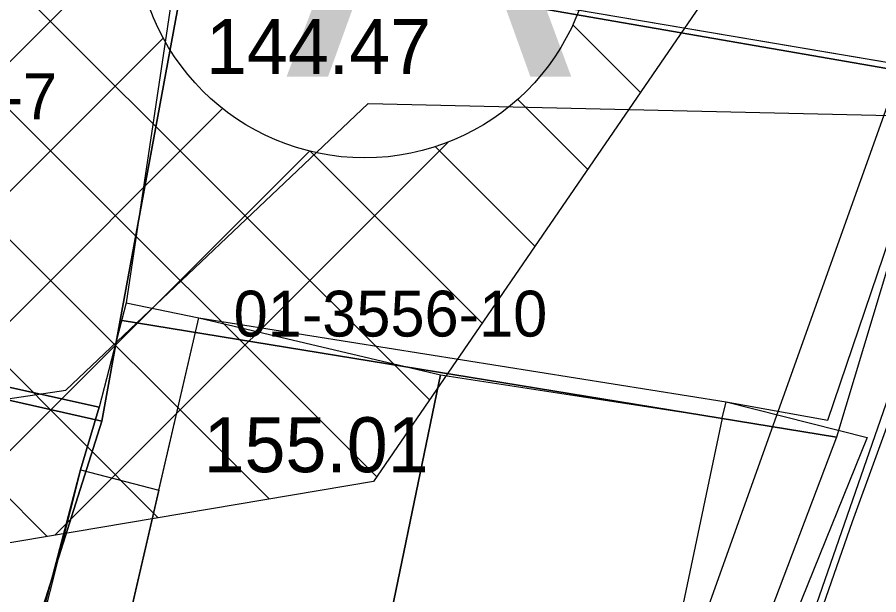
# Model space of a CAD drawing. Extents: x 419101 to 420177, y 4451541 to 4452254.
# Drawn here: x 420053.78 to 420072.57, y 4452169.1 to 4452181.7 of the extents above; entities that cross this region are included whole.
import ezdxf

# ---------------------------------------------------------------- set-up
doc = ezdxf.new("R2010")
doc.units = 0
for name, color, linetype in [('2_KADASTRO', 7, 'Continuous'), ('3_HALİHAZIR', 7, 'Continuous'), ('Level 10', 7, 'Continuous'), ('Level 15', 7, 'Continuous'), ('Level 28', 7, 'Continuous'), ('Level 30', 7, 'Continuous'), ('Level 62', 7, 'Continuous')]:
    doc.layers.add(name, color=color, linetype=linetype)

msp = doc.modelspace()

# ---------------------------------------------------------------- linework, layer by layer
at = {"layer": '2_KADASTRO'}
for points in [[(420047.583, 4452174.722), (420050.611, 4452191.658), (420050.727, 4452192.356), (420053.351, 4452191.792), (420058.562, 4452191.043), (420057.488, 4452183.056), (420056.024, 4452175.093), (420055.623, 4452172.888), (420048.501, 4452174.494)], [(420065.194, 4452181.895), (420066.497, 4452189.78), (420076.698, 4452188.115), (420073.996, 4452180.363)], [(420056.024, 4452175.093), (420057.488, 4452183.056), (420065.194, 4452181.895), (420073.996, 4452180.363), (420071.644, 4452172.538)], [(420054.346, 4452168.871), (420055.623, 4452172.888), (420056.024, 4452175.093), (420071.644, 4452172.538), (420068.723, 4452164.818)], [(420046.016, 4452163.251), (420048.501, 4452174.494), (420055.623, 4452172.888), (420054.346, 4452168.871), (420052.507, 4452161.421)]]:
    msp.add_lwpolyline(points, close=True, dxfattribs=at)
at = {"layer": '3_HALİHAZIR'}
for points in [[(420050.648, 4452192.262), (420050.771, 4452192.938), (420058.645, 4452191.7), (420058.606, 4452191.384), (420058, 4452187.414), (420057.309, 4452183.209), (420056.149, 4452175.47), (420055.564, 4452173.195), (420052.933, 4452173.778), (420053.102, 4452174.334), (420049.001, 4452175.222), (420047.85, 4452175.45), (420048.088, 4452176.686)], [(420064.959, 4452182.035), (420065.605, 4452186.284), (420066.13, 4452189.883), (420077.079, 4452188.156), (420074.375, 4452180.439)], [(420074.027, 4452180.498), (420064.959, 4452182.035), (420057.309, 4452183.209), (420056.149, 4452175.47), (420057.735, 4452175.14), (420069.237, 4452173.309), (420071.454, 4452172.909)], [(420045.708, 4452163.136), (420046.601, 4452166.806), (420046.97, 4452168.194), (420047.089, 4452168.606), (420048.839, 4452174.661), (420049.001, 4452175.222), (420053.102, 4452174.334), (420052.933, 4452173.778), (420055.564, 4452173.195), (420055.153, 4452171.823), (420053.809, 4452166.487), (420052.273, 4452161.075), (420045.609, 4452162.91)], [(420055.153, 4452171.823), (420055.564, 4452173.195), (420052.933, 4452173.778), (420053.102, 4452174.334), (420049.001, 4452175.222), (420046.97, 4452168.194), (420053.809, 4452166.487), (420054.402, 4452168.945)], [(420067.538, 4452165.28), (420061.547, 4452166.826), (420056.181, 4452168.424), (420054.402, 4452168.945), (420055.153, 4452171.823), (420056.865, 4452171.382), (420057.735, 4452175.14), (420063.008, 4452173.903), (420069.147, 4452172.956), (420069.237, 4452173.309), (420072.315, 4452172.533), (420069.184, 4452164.802)], [(420063.008, 4452173.903), (420061.547, 4452166.826), (420056.181, 4452168.424), (420057.735, 4452175.14)], [(420061.547, 4452166.826), (420063.008, 4452173.903), (420069.147, 4452172.956), (420067.538, 4452165.28)], [(420056.181, 4452168.424), (420054.402, 4452168.945), (420055.153, 4452171.823), (420056.865, 4452171.382)]]:
    msp.add_lwpolyline(points, close=True, dxfattribs=at)
msp.add_lwpolyline([(420077.907, 4452187.213), (420076.971, 4452184.401), (420071.987, 4452170.694), (420067.522, 4452157.858), (420067.003, 4452156.514), (420066.873, 4452156.31), (420066.751, 4452156.24), (420066.337, 4452156.278)], dxfattribs=at)
at = {"layer": 'Level 10'}
for points in [[(420007.467, 4452236.285), (419997.353, 4452174.616), (420066.674, 4452155.814), (420089.449, 4452221.455), (420009.019, 4452236.269)], [(420001.725, 4452181.071), (420038.081, 4452171.059), (420054.833, 4452173.562), (420061.427, 4452179.819), (420146.853, 4452177.853), (420172.492, 4452177.283)]]:
    msp.add_lwpolyline(points, dxfattribs=at)
at = {"layer": 'Level 15'}
for p, q in [((420056.849, 4452170.782), (420031.224, 4452196.407)), ((420054.429, 4452170.374), (420029.469, 4452195.334)), ((420062.766, 4452173.351), (420049.66, 4452186.457)), ((420059.269, 4452171.19), (420044.48, 4452185.98)), ((420061.616, 4452171.672), (420047.418, 4452185.87)), ((420040.988, 4452168.106), (420056.357, 4452183.475)), ((420067.366, 4452180.064), (420065.893, 4452181.537)), ((420044.391, 4452168.68), (420056.959, 4452181.249)), ((420066.216, 4452178.386), (420064.691, 4452179.911)), ((420047.793, 4452169.254), (420058.252, 4452179.713)), ((420054.599, 4452170.402), (420063.174, 4452178.977)), ((420051.196, 4452169.828), (420060.149, 4452178.781)), ((420063.916, 4452175.029), (420060.169, 4452178.776)), ((420065.066, 4452176.708), (420062.896, 4452178.878))]:
    msp.add_line(p, q, dxfattribs=at)
at = {"layer": 'Level 28'}
msp.add_lwpolyline([(420013.516, 4452215.266), (420036.266, 4452219.104), (420068.568, 4452208.458), (420072.174, 4452187.082), (420061.549, 4452171.575), (420037.749, 4452167.559), (420014.041, 4452174.593), (420010.647, 4452194.718)], close=True, dxfattribs=at)
at = {"layer": 'Level 30'}
msp.add_circle((420061.354, 4452183.634), 5, dxfattribs=at)
at = {"layer": 'Level 62'}
msp.add_line((420066.999, 4452163.645), (420086.948, 4452219.57), dxfattribs=at)

# ---------------------------------------------------------------- texts
at = {"layer": '2_KADASTRO'}
for s, p in [('01-3556-7', (420048.548, 4452179.476)), ('01-3556-10', (420058.495, 4452174.735))]:
    msp.add_text(s, height=1, dxfattribs=at).set_placement(p)
at = {"layer": '3_HALİHAZIR'}
for s, p in [('144.47', (420057.892, 4452180.464)), ('155.01', (420057.84, 4452171.774))]:
    msp.add_text(s, height=1.2, dxfattribs=at).set_placement(p)
at = {"layer": 'Level 30'}
msp.add_text('A', height=7, dxfattribs=at).set_placement((420059.632, 4452180.408))

doc.saveas('drawing.dxf')
